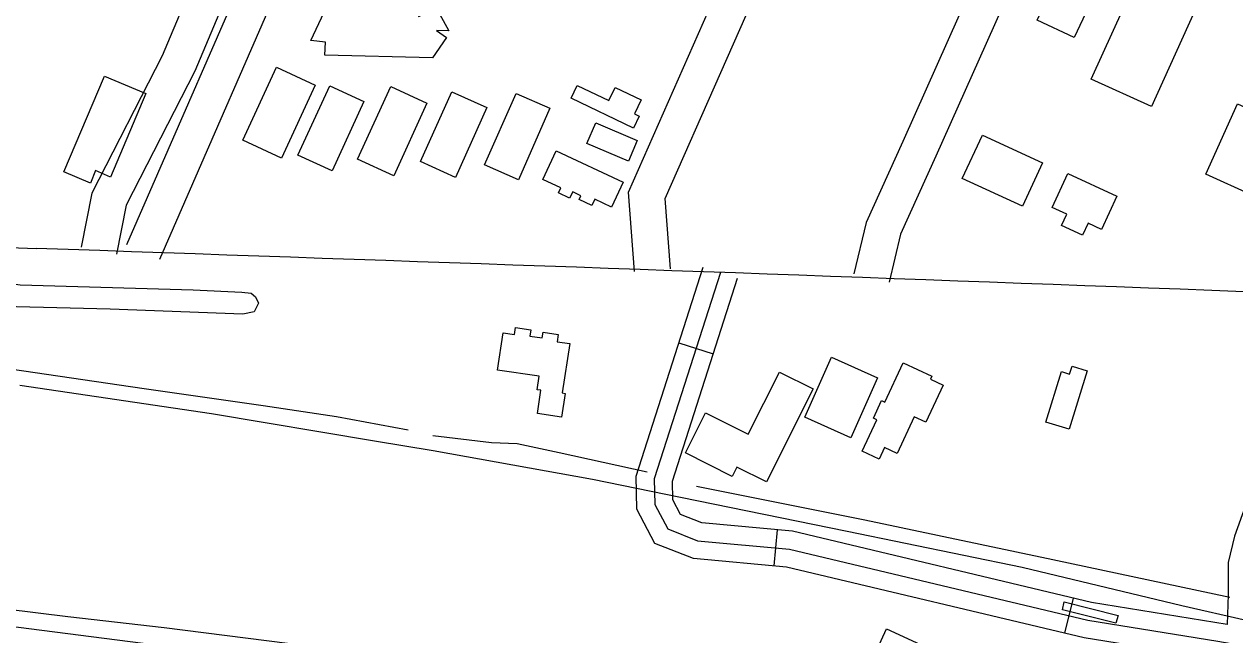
# Model space of a CAD drawing. Extents: x 3704301 to 3742427, y 506229 to 532009.
# Drawn here: x 3722946 to 3723951, y 522511 to 523018 of the extents above; entities that cross this region are included whole.
import ezdxf

# ---------------------------------------------------------------- set-up
doc = ezdxf.new("R2010")
doc.units = 0
for name, color, linetype in [('V-BLDG-OTLN', 7, 'Continuous'), ('V-LEVE-TOET', 7, 'Continuous'), ('V-RAIL-TRAK', 7, 'Continuous'), ('V-ROAD-CNTR', 7, 'Continuous'), ('V-TOPO-SHOR', 7, 'Continuous')]:
    doc.layers.add(name, color=color, linetype=linetype)

msp = doc.modelspace()

# ---------------------------------------------------------------- linework, layer by layer
at = {"layer": 'V-BLDG-OTLN'}
for points in [[(3723230.1, 523096.1), (3723273.1, 523024.2), (3723287.2, 523031.8), (3723298.1, 523012.3), (3723287.9, 523012.5), (3723296.2, 523006.7), (3723284.6, 522989.7), (3723195.2, 522992.1), (3723195.8, 523002.7), (3723183.6, 523004.2), (3723198.9, 523037), (3723219.4, 523038.1), (3723221.3, 523042), (3723209.6, 523062.8)], [(3723786.7, 523021.1), (3723817.4, 523086.5), (3723848.1, 523072), (3723817.4, 523006.7)], [(3723917, 523027.8), (3723881.4, 522949.4), (3723831.4, 522972.1), (3723867, 523050.6)], [(3723187.2, 522967.2), (3723159.2, 522906.6), (3723127.1, 522921.4), (3723155.1, 522982)], [(3723046.5, 522960.1), (3723017.1, 522890.9), (3723004.8, 522896.2), (3723000.5, 522885.9), (3722978.5, 522895.2), (3723012.3, 522974.6)], [(3723227.5, 522953.5), (3723201.1, 522896.1), (3723172.7, 522909.1), (3723199.2, 522966.6)], [(3723279.9, 522952.2), (3723252.3, 522892), (3723222.3, 522905.7), (3723249.9, 522965.9)], [(3723329.6, 522948.5), (3723303.5, 522890.6), (3723274.6, 522903.7), (3723300.6, 522961.5)], [(3723382, 522947.9), (3723356, 522888.5), (3723327.8, 522900.9), (3723353.9, 522960.3)], [(3723451.5, 522931.5), (3723399.6, 522956.4), (3723404.6, 522966.9), (3723430.9, 522954.3), (3723436.2, 522965.3), (3723457.8, 522954.9), (3723452.2, 522943.3), (3723456.2, 522941.3)], [(3723926.6, 522893.3), (3723953, 522951.5), (3723980.3, 522939.1), (3723976.4, 522930.4), (3723987.4, 522925.4), (3723983.8, 522917.4), (3723988.4, 522915.3), (3723984.5, 522906.8), (3723980.7, 522908.5), (3723965.6, 522875.5)], [(3723420, 522935.8), (3723454.4, 522921.3), (3723447.2, 522904.1), (3723412.7, 522918.7)], [(3723741.1, 522925.6), (3723791, 522902.6), (3723774.4, 522866.6), (3723724.4, 522889.6)], [(3723376, 522888.8), (3723387.2, 522912.6), (3723442.8, 522886.5), (3723433.2, 522866), (3723419.2, 522872.6), (3723416.8, 522867.3), (3723406.2, 522872.3), (3723407.7, 522875.4), (3723400.9, 522878.6), (3723398.4, 522873.4), (3723389.1, 522877.7), (3723391, 522881.8)], [(3723811.9, 522893.8), (3723852.7, 522875), (3723840, 522847.4), (3723828.8, 522852.5), (3723824.3, 522842.7), (3723806.8, 522850.7), (3723811.1, 522860), (3723798.9, 522865.6)], [(3723398.5, 522752.6), (3723392.3, 522711.7), (3723394.7, 522711.3), (3723391.7, 522691.6), (3723371.6, 522694.6), (3723374.5, 522713.9), (3723371.5, 522714.3), (3723373.2, 522725.5), (3723338.6, 522730.7), (3723343.3, 522761.6), (3723352.5, 522760.2), (3723353.4, 522766.1), (3723366.2, 522764.2), (3723365.4, 522758.8), (3723375.6, 522757.3), (3723376.3, 522762.2), (3723388.9, 522760.3), (3723388, 522754.2)], [(3723654, 522724.3), (3723631.8, 522674.5), (3723593.6, 522691.5), (3723615.8, 522741.3)], [(3723600.6, 522715), (3723561.9, 522637.9), (3723537.3, 522650.2), (3723533.4, 522642.4), (3723494.6, 522661.9), (3723511.3, 522695.1), (3723546.6, 522677.4), (3723572.6, 522729)], [(3723675.4, 522736.7), (3723699.1, 522725.6), (3723697.9, 522723.1), (3723708.5, 522718.1), (3723694, 522687.3), (3723684.5, 522691.8), (3723670.3, 522661.5), (3723659.8, 522666.3), (3723655.3, 522656.7), (3723641.3, 522663.3), (3723653.5, 522689.4), (3723650.6, 522690.7), (3723657.4, 522705.3), (3723660.1, 522704.1)], [(3723828.2, 522730.1), (3723813.1, 522681.5), (3723793.8, 522687.5), (3723806.8, 522729.4), (3723813.4, 522727.4), (3723815.5, 522734)], [(3723852, 522520.5), (3723807.5, 522531.7), (3723809.1, 522538.2), (3723853.7, 522527)], [(3723661.6, 522515.8), (3723714.9, 522491.3), (3723697.1, 522452.4), (3723692.4, 522454.5), (3723687.7, 522444.1), (3723638.9, 522466.5)]]:
    msp.add_lwpolyline(points, close=True, dxfattribs=at)
at = {"layer": 'V-LEVE-TOET'}
msp.add_lwpolyline([(3722878, 522525.3), (3723063.7, 522501.4), (3723242.3, 522479.2), (3723356.3, 522468.1), (3723400.5, 522465.1), (3723500.3, 522446.6), (3723718.3, 522407.6), (3723868.3, 522378.5), (3723920.9, 522370.2), (3723931, 522369.7), (3723950.2, 522368.5), (3723973.6, 522361.7), (3724009.4, 522355), (3724110.3, 522341.9), (3724198, 522335.9), (3724266.7, 522322.4), (3724364.9, 522289.6), (3724541.6, 522219.7), (3724674.7, 522164.1), (3724701.6, 522152), (3724715.4, 522150.3), (3724721.3, 522149.2), (3724730.7, 522146.9)], dxfattribs=at)
at = {"layer": 'V-RAIL-TRAK'}
msp.add_lwpolyline([(3722941.8, 522718.2), (3723101.1, 522694.6), (3723236.4, 522671.9), (3723285.2, 522663.9), (3723417.4, 522640), (3723490.3, 522625.2), (3723628.8, 522597.1), (3723774.1, 522567.1), (3723906.8, 522535.4), (3723960, 522523.1), (3724045.5, 522501), (3724173.1, 522467.6), (3724249.5, 522449), (3724374.4, 522416.7), (3724507.5, 522382.3), (3724655.2, 522343.7), (3724825.8, 522298.3)], dxfattribs=at)
at = {"layer": 'V-ROAD-CNTR'}
for p, q in [((3723489.1, 522753.3), (3723517.6, 522744.1)), ((3723568.3, 522568.1), (3723571, 522598)), ((3723809.6, 522512.2), (3723816.6, 522541.4))]:
    msp.add_line(p, q, dxfattribs=at)
for points in [[(3725638.8, 527171.6), (3725426, 526717.4), (3725352.2, 526550.7), (3725268.1, 526377.3), (3725167.9, 526156.9), (3725041.7, 525880.8), (3724987.5, 525758.8), (3724936.2, 525648.5), (3724913.4, 525607.1), (3724837, 525438), (3724730.8, 525204.1), (3724660.9, 525063), (3724545, 524798.7), (3724377.8, 524444.7), (3724186.5, 524033.7), (3723999.5, 523631.4), (3723814.3, 523232.6), (3723675, 522920.5), (3723644.6, 522853.2), (3723634.4, 522810.6)], [(3725666, 527159), (3725453.3, 526705), (3725379.4, 526538.1), (3725295.2, 526364.5), (3725195.2, 526144.5), (3725069, 525868.4), (3725014.8, 525746.4), (3724962.9, 525634.9), (3724940.2, 525593.6), (3724864.3, 525425.6), (3724757.9, 525191.2), (3724688.1, 525050.4), (3724572.3, 524786.3), (3724405, 524432), (3724213.7, 524021), (3724026.7, 523618.7), (3723841.6, 523220.1), (3723702.4, 522908.2), (3723673.1, 522843.4), (3723663.6, 522803.6)], [(3724352.3, 525624.8), (3724266.1, 525444.2), (3724205.1, 525311.6), (3724195.9, 525276), (3724191.6, 525246.1), (3724191.9, 525212.8), (3724200.8, 525139.1), (3724208.1, 525084.4), (3724201.9, 525038.6), (3724178.3, 524967.6), (3724024.8, 524642.6), (3723854.6, 524276.8), (3723636, 523796.9), (3723473.8, 523456.8), (3723389.6, 523265.5), (3723365.7, 523233.2), (3723340.6, 523214.7), (3723245.5, 523164.2), (3723216.7, 523143.2), (3723195.2, 523121.4), (3723175, 523091), (3723057.9, 522822.5)], [(3724142.3, 525502), (3724146.4, 525454.4), (3724140.1, 525415.4), (3724027.4, 525189.7), (3723878.1, 524876.8), (3723741.3, 524582), (3723581.2, 524232.1), (3723290.5, 523614.9), (3723215, 523442.2), (3723171.9, 523268.8), (3723111.2, 523113.1), (3723060.1, 522991.4), (3723001.6, 522877.5), (3722992.8, 522832.6)], [(3724172.2, 525504.6), (3724176.6, 525453.3), (3724168.9, 525406.1), (3724054.4, 525176.5), (3723905.2, 524864), (3723768.5, 524569.4), (3723608.4, 524219.4), (3723317.9, 523602.5), (3723243.5, 523432.5), (3723200.5, 523259.7), (3723139, 523101.8), (3723087.3, 522978.7), (3723030.2, 522867.6), (3723022.2, 522826.8)], [(3723452.2, 522812.5), (3723447.2, 522878.2), (3723542.8, 523094.9), (3723730.8, 523511.3), (3723899.8, 523860.7), (3724058.2, 524209.7), (3724153.3, 524421.3), (3724207.8, 524515.4), (3724241.5, 524555.8), (3724249.1, 524576), (3724251.6, 524608.6), (3724256.8, 524642.5), (3724484.8, 525121.5), (3724619.4, 525427.9), (3724639.1, 525491)], [(3723482.1, 522814.8), (3723477.7, 522873), (3723570.2, 523082.6), (3723758, 523498.6), (3723927, 523847.9), (3724085.6, 524197.3), (3724180.1, 524407.6), (3724232.5, 524498.2), (3724267.7, 524540.5), (3724278.7, 524569.4), (3724281.4, 524605.2), (3724285.8, 524633.6), (3724512.1, 525109), (3724647.6, 525417.4), (3724667.7, 525482.1)], [(3723811, 524253.5), (3723608.8, 523809.5), (3723446.5, 523469.3), (3723363.5, 523280.6), (3723344.3, 523254.7), (3723324.6, 523240.2), (3723229.5, 523189.7), (3723197.1, 523166), (3723171.8, 523140.4), (3723148.6, 523105.4), (3723030.4, 522834.5)], [(3724277.6, 523575.2), (3724277, 523564.8), (3724274.3, 523547.9), (3724264.6, 523519.4), (3724243.8, 523480.1), (3724214.4, 523439.6), (3724198, 523404.9), (3724166, 523346.4), (3724137.8, 523286), (3724134.5, 523251.7), (3724121.8, 523197.9), (3724101.3, 523142.6), (3724087.3, 523103.3), (3724088.3, 523058.2), (3724108.3, 523022.1), (3724128.3, 522989), (3724124.4, 522966.6), (3724058, 522840.6), (3724017.2, 522773.8), (3724012.9, 522744), (3723965.5, 522635.2), (3723950.4, 522592.8), (3723945.2, 522570.9), (3723945.2, 522543.7)], [(3721263.1, 522895.4), (3721578.1, 522883), (3722955.6, 522831.5)], [(3723943.7, 522489.3), (3723825.7, 522508.4), (3723578.5, 522567.2), (3723501.1, 522574.3), (3723469.1, 522586.8), (3723454.2, 522615.2), (3723453.6, 522642.7), (3723509.2, 522816.2)], [(3723523.5, 522811.6), (3723468.6, 522640.5), (3723469.1, 522619.1), (3723479.8, 522598.8), (3723504.6, 522589), (3723580.9, 522582), (3723828.6, 522523.1), (3723936.7, 522505.6), (3724031.9, 522489.2), (3724113.3, 522456.4), (3724181.2, 522430.6), (3724221.3, 522427.9), (3724249.5, 522451.6), (3724276.8, 522513.3), (3724299, 522592.6), (3724309, 522649.4), (3724307.3, 522709.1), (3724306.8, 522753.5), (3724308.9, 522782.3)], [(3723944.3, 522519.6), (3723831.6, 522537.8), (3723583.4, 522596.9), (3723508.1, 522603.8), (3723490.5, 522610.7), (3723484, 522622.9), (3723483.7, 522638.4), (3723537.8, 522807)], [(3723945.2, 522544.3), (3723944.3, 522519.6)]]:
    msp.add_lwpolyline(points, dxfattribs=at)
msp.add_arc((3713269.6, 237805), 285191.1, 87.714263, 88.053688, dxfattribs=at)
at = {"layer": 'V-TOPO-SHOR'}
for points in [[(3722942.2, 522801.4), (3723085.9, 522797.3), (3723126.2, 522795.4), (3723133.9, 522794.4), (3723137.5, 522791.4), (3723139.9, 522786.2), (3723136.4, 522779), (3723127, 522777.1), (3723017, 522781.1), (3722894.5, 522784.3), (3722880.3, 522787.1), (3722877.3, 522793.5), (3722877.8, 522797.1), (3722881.9, 522802.5), (3722894.3, 522806.2), (3722934.5, 522802.5), (3722942.2, 522801.4)], [(3723264.2, 522680.7), (3723204.9, 522691.8), (3723143.9, 522701.1), (3723045, 522715.2), (3722873.2, 522740.3), (3722863.1, 522741.9)], [(3723462.7, 522645.9), (3723389.8, 522662.1), (3723354.8, 522669.4), (3723333.5, 522670.3), (3723284.9, 522676.2)], [(3723946.5, 522541.9), (3723799.5, 522573.2), (3723643.5, 522606.2), (3723503.7, 522634)], [(3723923.6, 522384.9), (3723817.5, 522409), (3723662.8, 522437.3), (3723545.5, 522457.1), (3723427.5, 522478.7), (3723376.6, 522486.4), (3723286.6, 522492.3), (3723227.5, 522494.6), (3723164.1, 522503.8), (3723061.6, 522516.7), (3722981.7, 522525.8), (3722930.2, 522532.2), (3722867.4, 522543.3), (3722824.7, 522548.7)]]:
    msp.add_lwpolyline(points, dxfattribs=at)

doc.saveas('drawing.dxf')
